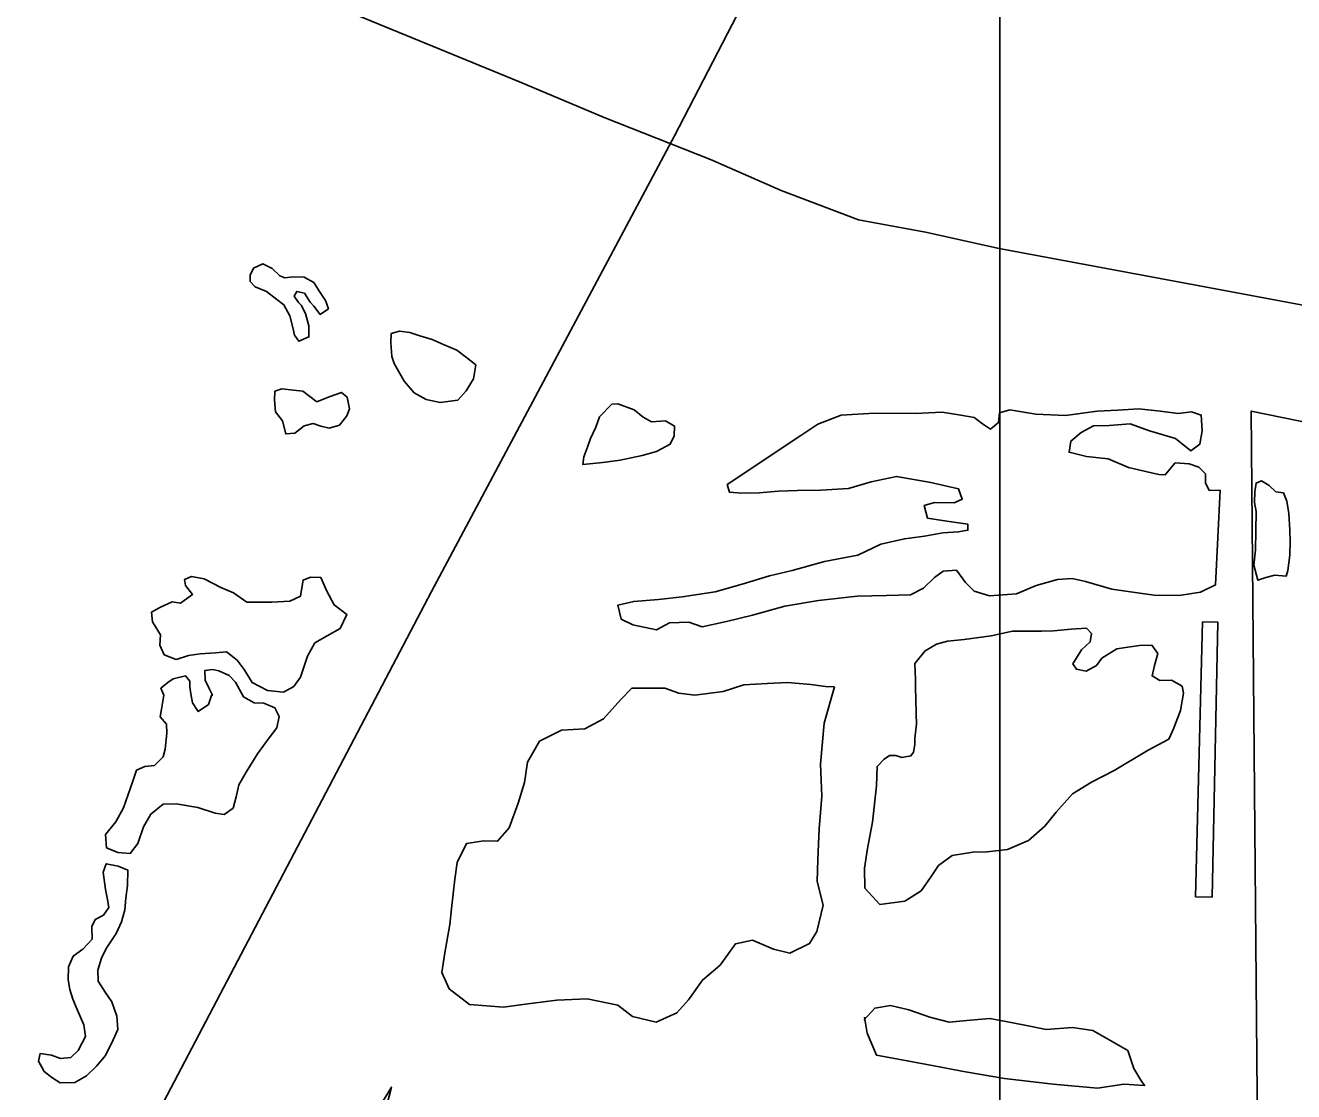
# Model space of a CAD drawing. Extents: x 1127717 to 1741049, y 2026793 to 2244711.
# Drawn here: x 1240409 to 1241323, y 2132606 to 2133375 of the extents above; entities that cross this region are included whole.
import ezdxf

# ---------------------------------------------------------------- set-up
doc = ezdxf.new("R2010")
doc.units = 0
for name, color, linetype in [('15', 7, 'Continuous'), ('19', 7, 'Continuous'), ('30', 7, 'Continuous'), ('6', 7, 'Continuous'), ('9', 7, 'Continuous')]:
    doc.layers.add(name, color=color, linetype=linetype)

msp = doc.modelspace()

# ---------------------------------------------------------------- linework, layer by layer
at = {"layer": '15'}
for points in [[(1238438.24, 2134303.86), (1238764.39, 2134165.77), (1239073.9, 2134036.42), (1239300.2, 2133943.65), (1239556.8, 2133835.58), (1239679.31, 2133783.91), (1239786.7, 2133738.39), (1240007.95, 2133648), (1240195.92, 2133571.85), (1240428.29, 2133475.71), (1240639.55, 2133385.59), (1240765.05, 2133333.99), (1240826.05, 2133308.4), (1240902.62, 2133278.17), (1240953.56, 2133255.85), (1241009.47, 2133234.64)], [(1241009.47, 2133234.64), (1241057.59, 2133225.77), (1241110.77, 2133214.01), (1241255.15, 2133186.89), (1241369.44, 2133165.57), (1241495.27, 2133142.02), (1241613.64, 2133117.28), (1241847.32, 2133070.25), (1242080.45, 2133025.71), (1242225.83, 2132996.98)]]:
    msp.add_lwpolyline(points, dxfattribs=at)
at = {"layer": '19'}
msp.add_lwpolyline([(1238438.24, 2131343.12), (1238473.68, 2131342.03), (1238891.93, 2131339.93), (1238935.32, 2131341.46), (1238977.51, 2131350.97), (1239054.36, 2131371.82), (1239214.01, 2131415.66), (1239492.15, 2131491.84), (1239685.55, 2131543.49), (1239798.49, 2131578.71), (1239864.69, 2131606.82), (1239908.41, 2131635.89), (1239946.13, 2131665.33), (1239988.65, 2131702.89), (1240033.34, 2131754.01), (1240100.91, 2131849.74), (1240198.44, 2132007.77), (1240701.48, 2132966.49), (1240876.77, 2133295.08), (1241043.23, 2133616.96)], dxfattribs=at)
at = {"layer": '30'}
msp.add_line((1241111.15, 2151684.2), (1241111.15, 2119636.08), dxfattribs=at)
at = {"layer": '6'}
msp.add_lwpolyline([(1241384.21, 2133077.79), (1241292.52, 2133096.61), (1241302.57, 2131945.81), (1241161.23, 2131993.65), (1240815.13, 2132083.24), (1240693.61, 2132183.5), (1240612.91, 2132297.99), (1240795.48, 2132158.61), (1240959.76, 2132322.96), (1240941.49, 2132457), (1240671.02, 2132496.81), (1240628.25, 2132437.84), (1240672.64, 2132609.14), (1240605.66, 2132499.4), (1240428.11, 2132208.49), (1240399.17, 2132162.2)], dxfattribs=at)
at = {"layer": '9'}
for points in [[(1240599.41, 2133165.34), (1240601.61, 2133156.88), (1240602.73, 2133151.4), (1240605.84, 2133146.97), (1240613.24, 2133150.15), (1240613.05, 2133158.15), (1240610.84, 2133167.11), (1240607.71, 2133173.05), (1240605.66, 2133175), (1240602.56, 2133179.44), (1240604.47, 2133182.99), (1240610, 2133181.61), (1240614.14, 2133175.2), (1240616.71, 2133172.26), (1240621.34, 2133166.36), (1240627.23, 2133170.51), (1240625.09, 2133176.46), (1240620.94, 2133182.88), (1240616.8, 2133189.29), (1240609.72, 2133193.12), (1240601.73, 2133193.43), (1240595.75, 2133192.79), (1240592.23, 2133194.21), (1240586.61, 2133199.59), (1240580.04, 2133202.93), (1240573.13, 2133199.77), (1240570.76, 2133194.7), (1240570.86, 2133190.2), (1240574.45, 2133186.28), (1240582.52, 2133182.97), (1240590.14, 2133177.14), (1240595.22, 2133173.25)], [(1240595.22, 2133173.25), (1240599.41, 2133165.34)], [(1240681.88, 2133118.23), (1240689.07, 2133109.89), (1240697.67, 2133105.09), (1240707.7, 2133102.82), (1240720.63, 2133104.63), (1240726.46, 2133111.28), (1240731.75, 2133119.91), (1240733.5, 2133129.97), (1240726.89, 2133135.32), (1240719.77, 2133140.66), (1240710.7, 2133144.45), (1240702.12, 2133148.25), (1240693.07, 2133151.04), (1240686.03, 2133153.38), (1240678.52, 2133154.2), (1240672.57, 2133152.56), (1240672.23, 2133146.04), (1240672.97, 2133136.04), (1240674.59, 2133131.07)], [(1240674.59, 2133131.07), (1240681.88, 2133118.23)], [(1240618.86, 2133103.22), (1240627.75, 2133106.93), (1240636.66, 2133110.15), (1240640.73, 2133106.74), (1240642.43, 2133098.27), (1240640.56, 2133093.22), (1240635.23, 2133086.58), (1240627.79, 2133084.4), (1240621.77, 2133085.76), (1240616.24, 2133087.63), (1240609.79, 2133085.98), (1240602.93, 2133080.81), (1240596.46, 2133080.16), (1240594.23, 2133089.62), (1240589.09, 2133096), (1240588.39, 2133104.5), (1240588.73, 2133111.01), (1240593.68, 2133112.63), (1240602.18, 2133111.83), (1240608.69, 2133110.99)], [(1240608.69, 2133110.99), (1240618.86, 2133103.22)], [(1240822.73, 2133092.53), (1240819.92, 2133084.95), (1240816.12, 2133076.85), (1240814.26, 2133071.3), (1240811.44, 2133063.72), (1240810.58, 2133058.19), (1240825.02, 2133059.54), (1240837.45, 2133061.33), (1240853.34, 2133064.72), (1240863.75, 2133067.47), (1240873.61, 2133072.71), (1240876.46, 2133078.78), (1240876.79, 2133085.8), (1240870.21, 2133089.65), (1240860.25, 2133088.91), (1240854.18, 2133092.27), (1240847.56, 2133097.62), (1240835.98, 2133101.85), (1240831.49, 2133101.75)], [(1240831.49, 2133101.75), (1240822.73, 2133092.53)], [(1241270.15, 2133039.55), (1241266.79, 2132971.37), (1241255.94, 2132966.11), (1241240.53, 2132963.74), (1241222.56, 2132963.82), (1241210.54, 2132965.54), (1241192.01, 2132968.1), (1241172.92, 2132973.66), (1241163.38, 2132975.93), (1241152.92, 2132975.18), (1241137.55, 2132970.81), (1241123.22, 2132964.97), (1241103.79, 2132963.51), (1241092.74, 2132966.75), (1241086.59, 2132973.11), (1241079.89, 2132981.97), (1241070.43, 2132981.24), (1241064.05, 2132976.58), (1241056.25, 2132968.89), (1241046.88, 2132964.16), (1241029.43, 2132963.75), (1241008.48, 2132963.25), (1240980.61, 2132960.08), (1240956.25, 2132956), (1240932.95, 2132949.44), (1240914.1, 2132944.99), (1240896.72, 2132941.07), (1240887.16, 2132944.35), (1240873.2, 2132944.02), (1240863.84, 2132938.79), (1240846.79, 2132942.39), (1240838.2, 2132946.7), (1240835.96, 2132956.66), (1240847.38, 2132959.43), (1240865.31, 2132960.86), (1240882.23, 2132962.76), (1240906.1, 2132966.33), (1240925.43, 2132971.79), (1240945.25, 2132977.77), (1240961.63, 2132981.67), (1240984.92, 2132988.23), (1241008.77, 2132992.8), (1241025.55, 2133000.7), (1241042.42, 2133004.61), (1241056.85, 2133006.45), (1241070.27, 2133008.77), (1241081.23, 2133009.53), (1241088.19, 2133010.7), (1241088.08, 2133015.2), (1241073.06, 2133017.35), (1241059.03, 2133019.52), (1241056.82, 2133028.48), (1241064.26, 2133030.66), (1241078.23, 2133030.49), (1241084.16, 2133033.14), (1241081.49, 2133040.58), (1241061.41, 2133045.11), (1241036.86, 2133049.54), (1241018.48, 2133045.6), (1241002.13, 2133040.7), (1240982.19, 2133039.73), (1240965.24, 2133039.33), (1240951.77, 2133039.01), (1240937.83, 2133037.68), (1240925.36, 2133037.38), (1240916.36, 2133038.17), (1240914.73, 2133043.64), (1240967.78, 2133078.94), (1240980.06, 2133087.25), (1240996.87, 2133093.65), (1241020.79, 2133095.22), (1241050.24, 2133094.92), (1241069.68, 2133095.88), (1241083.21, 2133093.7), (1241092.73, 2133091.92), (1241098.83, 2133087.56), (1241104.41, 2133083.68), (1241110.29, 2133088.33), (1241111.12, 2133095.36), (1241118.55, 2133097.54), (1241137.09, 2133094.47), (1241158.57, 2133093.48), (1241181.45, 2133096.53), (1241196.41, 2133097.38), (1241211.36, 2133098.24), (1241226.87, 2133096.6), (1241239.88, 2133094.91), (1241249.33, 2133096.13), (1241256.38, 2133093.8), (1241257.15, 2133082.3), (1241255.38, 2133072.74), (1241249.01, 2133068.09), (1241237.82, 2133076.83), (1241219.22, 2133082.4), (1241205.12, 2133087.57), (1241190.18, 2133086.22), (1241178.71, 2133085.95), (1241169.84, 2133081.23), (1241162.51, 2133075.05), (1241161.2, 2133067.01), (1241173.75, 2133063.8)], [(1241173.75, 2133063.8), (1241189.26, 2133062.16), (1241203.88, 2133056), (1241217.43, 2133052.82), (1241225.96, 2133051.02), (1241230.46, 2133050.62), (1241233.86, 2133054.71), (1241237.74, 2133059.31), (1241247.74, 2133058.54), (1241254.78, 2133056.21), (1241259.39, 2133051.31), (1241259.55, 2133044.8), (1241262.17, 2133039.36)], [(1241318.25, 2133031.68), (1241319.46, 2133022.69), (1241320.25, 2133010.69), (1241320.44, 2133002.69), (1241320.18, 2132992.67), (1241318.95, 2132981.62), (1241317.55, 2132977.58), (1241309.55, 2132978.4), (1241303.1, 2132976.74), (1241297.16, 2132974.6), (1241294.4, 2132985.55), (1241295.63, 2132996.59), (1241295.81, 2133010.11), (1241295.97, 2133024.14), (1241294.82, 2133030.62), (1241295.13, 2133038.64), (1241295.98, 2133044.67), (1241299.94, 2133046.26), (1241305.51, 2133042.89), (1241310.1, 2133038.49), (1241315.61, 2133037.62)], [(1241270.15, 2133039.55), (1241262.17, 2133039.36)], [(1241315.61, 2133037.62), (1241318.25, 2133031.68)], [(1240568.42, 2132958.83), (1240586.39, 2132958.75), (1240599.34, 2132959.56), (1240607.24, 2132963.25), (1240608.09, 2132969.28), (1240608.96, 2132974.81), (1240614.4, 2132976.94), (1240621.89, 2132976.62), (1240626.12, 2132966.7), (1240631.35, 2132956.81), (1240640.49, 2132950.02), (1240635.75, 2132939.89), (1240626.39, 2132934.67), (1240617.53, 2132929.45), (1240612.27, 2132919.81), (1240607.15, 2132904.67), (1240602.31, 2132898.05), (1240594.93, 2132893.86), (1240583.42, 2132895.09), (1240572.3, 2132900.84), (1240566.59, 2132910.22), (1240561.43, 2132917.1), (1240553.81, 2132922.93), (1240545.84, 2132922.24), (1240534.88, 2132921.48), (1240526.42, 2132920.28), (1240517.51, 2132917.56), (1240508.94, 2132920.87), (1240505.78, 2132927.8), (1240506.1, 2132935.32), (1240500.39, 2132944.7), (1240499.72, 2132951.69), (1240506.12, 2132955.35), (1240514.52, 2132959.05), (1240520.53, 2132958.19), (1240529.36, 2132964.41), (1240524.22, 2132970.8), (1240523.61, 2132975.29), (1240528.55, 2132977.41), (1240537.58, 2132975.62), (1240549.7, 2132969.4), (1240558.78, 2132965.61)], [(1240558.78, 2132965.61), (1240568.42, 2132958.83)], [(1241252.22, 2132746.22), (1241257.45, 2132944.62), (1241268.44, 2132944.38), (1241264.21, 2132746.01)], [(1241022.9, 2132840.42), (1241022.24, 2132826.39), (1241019.37, 2132800.28), (1241015.83, 2132781.17), (1241013.67, 2132767.1), (1241014.02, 2132752.59), (1241024.78, 2132740.83), (1241042.69, 2132743.26), (1241054.49, 2132750.55), (1241061.25, 2132760.22), (1241067.03, 2132768.87), (1241076.84, 2132776.11), (1241091.75, 2132778.47), (1241102.23, 2132778.72), (1241116.66, 2132780.56), (1241131.97, 2132786.93), (1241143.71, 2132797.22), (1241151.95, 2132807.43), (1241163.6, 2132820.73), (1241177.38, 2132829.06), (1241193.65, 2132837.46), (1241218.25, 2132852.06), (1241233.03, 2132859.92), (1241236.34, 2132867.51), (1241241.52, 2132880.65), (1241243.71, 2132893.22), (1241242.6, 2132898.2), (1241235.01, 2132902.53), (1241226.53, 2132902.33), (1241220.96, 2132905.7), (1241222.77, 2132913.25), (1241225.06, 2132921.82), (1241220.93, 2132927.73), (1241211.95, 2132927.52), (1241203.5, 2132926.32), (1241195.54, 2132925.13), (1241184.72, 2132918.36), (1241180.85, 2132913.26), (1241173.47, 2132909.08), (1241166.45, 2132910.42), (1241163.86, 2132914.36), (1241170.1, 2132924.52), (1241176.45, 2132930.18), (1241177.31, 2132936.21), (1241173.72, 2132940.13), (1241162.76, 2132939.37), (1241149.82, 2132938.06), (1241141.34, 2132937.86), (1241120.38, 2132937.86), (1241104.99, 2132934.49), (1241085.58, 2132932.03), (1241073.64, 2132930.75), (1241065.7, 2132928.56), (1241057.33, 2132923.85), (1241050.07, 2132914.67), (1241050.34, 2132903.16), (1241050.5, 2132896.65), (1241050.66, 2132889.65), (1241050.94, 2132878.14), (1241051.11, 2132871.13), (1241049.86, 2132860.59), (1241049.97, 2132856.08), (1241049.11, 2132850.56), (1241047.17, 2132848.01), (1241040.71, 2132846.85), (1241036.19, 2132848.25), (1241031.7, 2132848.14), (1241027.77, 2132845.54)], [(1240533.04, 2132810.79), (1240545.62, 2132806.58), (1240552.12, 2132805.73), (1240558.5, 2132810.39), (1240560.8, 2132818.45), (1240562.59, 2132827.01), (1240567.86, 2132836.15), (1240576.03, 2132849.36), (1240583.76, 2132860.05), (1240590.05, 2132868.21), (1240591.86, 2132876.27), (1240588.71, 2132882.7), (1240580.64, 2132886.02), (1240573.65, 2132886.35), (1240566.06, 2132890.68), (1240560.32, 2132901.06), (1240555.71, 2132905.95), (1240548.15, 2132909.28), (1240543.63, 2132910.17), (1240538.16, 2132909.54), (1240538.33, 2132902.54), (1240540.95, 2132897.09), (1240543.58, 2132891.65), (1240543.08, 2132891.63), (1240540.74, 2132885.07), (1240533.38, 2132879.89), (1240529.23, 2132886.3), (1240528.08, 2132892.78), (1240527.46, 2132897.77), (1240527.37, 2132901.78), (1240524.28, 2132905.71), (1240515.35, 2132903.49), (1240511.42, 2132900.9), (1240506.53, 2132896.78), (1240508.64, 2132891.82), (1240506.88, 2132881.76), (1240506.02, 2132876.24), (1240510.64, 2132870.84), (1240510.8, 2132864.33), (1240509.57, 2132852.79), (1240508.21, 2132847.25), (1240501.87, 2132841.09), (1240494.9, 2132840.42), (1240488.97, 2132837.78), (1240486.17, 2132829.7), (1240479.65, 2132810.52), (1240473.9, 2132800.37), (1240466.63, 2132791.19), (1240467.36, 2132781.69), (1240475.42, 2132778.38), (1240484.43, 2132777.59), (1240489.75, 2132784.73), (1240493.95, 2132796.84), (1240499.22, 2132805.98), (1240508.03, 2132813.2), (1240517.5, 2132813.42)], [(1240992.08, 2132897.77), (1240984.72, 2132871.56), (1240981.94, 2132841.96), (1240982.99, 2132818.95), (1240981.06, 2132795.37), (1240980.09, 2132773.32), (1240979.48, 2132757.28), (1240983.87, 2132740.36), (1240979.34, 2132721.23), (1240974.06, 2132712.59), (1240959.75, 2132705.74), (1240948.21, 2132708.47), (1240933.07, 2132715.13), (1240920.67, 2132712.33), (1240909.55, 2132697.04), (1240896.84, 2132686.23), (1240886.7, 2132671.97), (1240878.43, 2132662.76), (1240863.63, 2132655.9), (1240846.56, 2132660), (1240835.88, 2132668.26), (1240813.82, 2132672.74), (1240791.88, 2132671.72), (1240770.98, 2132669.23), (1240753.57, 2132666.81), (1240729.07, 2132668.73), (1240714.33, 2132679.9), (1240709.06, 2132691.79), (1240711.22, 2132705.86), (1240714.72, 2132726.47), (1240715.94, 2132738.02), (1240718.43, 2132759.1), (1240720.13, 2132771.16), (1240726.79, 2132784.84), (1240739.23, 2132786.63), (1240749.21, 2132786.37), (1240757.47, 2132796.08), (1240764.03, 2132813.76), (1240768.66, 2132828.89), (1240770.8, 2132843.46), (1240779.42, 2132858.68), (1240795.2, 2132866.57), (1240812.15, 2132867.47), (1240825.45, 2132874.8), (1240838.09, 2132888.61), (1240845.88, 2132896.81), (1240869.83, 2132896.88), (1240879.91, 2132893.11), (1240891.41, 2132891.88), (1240911.81, 2132894.37), (1240926.67, 2132899.23), (1240943.62, 2132900.13), (1240958.07, 2132900.97), (1240975.08, 2132899.37), (1240985.59, 2132898.12)], [(1240985.59, 2132898.12), (1240992.08, 2132897.77)], [(1241027.77, 2132845.54), (1241022.9, 2132840.42)], [(1240517.5, 2132813.42), (1240533.04, 2132810.79)], [(1240467.1, 2132709.09), (1240463.78, 2132702), (1240460.99, 2132693.42), (1240461.18, 2132685.41), (1240466.36, 2132677.53), (1240471.02, 2132670.63), (1240474.76, 2132660.2), (1240475.49, 2132650.71), (1240472.18, 2132643.12), (1240466.45, 2132631.97), (1240460.15, 2132624.31), (1240452.84, 2132617.12), (1240444.46, 2132612.42), (1240433.99, 2132612.17), (1240427.91, 2132616.03), (1240422.31, 2132620.4), (1240418.15, 2132627.82), (1240419.51, 2132633.36), (1240427.53, 2132632.04), (1240434.07, 2132629.7), (1240441.54, 2132630.37), (1240446.91, 2132635.51), (1240452.15, 2132645.65), (1240450.95, 2132654.13), (1240446.2, 2132665.03), (1240443.03, 2132672.47), (1240440.86, 2132679.42), (1240439.7, 2132686.41), (1240439.97, 2132695.93), (1240443.28, 2132703.51), (1240450.14, 2132708.68), (1240456.96, 2132715.86), (1240456.74, 2132724.86), (1240459.12, 2132729.93), (1240465.03, 2132733.07), (1240468.89, 2132738.67), (1240467.72, 2132745.65), (1240466.58, 2132751.63), (1240464.79, 2132764.11), (1240467.14, 2132770.17), (1240475.66, 2132768.37), (1240482.72, 2132765.53), (1240482.48, 2132754.51), (1240481.2, 2132745.47), (1240480.41, 2132736.94), (1240478.12, 2132728.37), (1240474.33, 2132719.77)], [(1241252.22, 2132746.22), (1241264.21, 2132746.01)], [(1240474.33, 2132719.77), (1240467.1, 2132709.09)], [(1241013.76, 2132659.46), (1241015.53, 2132647.99), (1241022.4, 2132632.13), (1241044.45, 2132628.14), (1241062.5, 2132624.57), (1241086.56, 2132620.13), (1241114.63, 2132615.29), (1241149.66, 2132611.11), (1241181.66, 2132608.36), (1241200.56, 2132611.32), (1241215.56, 2132610.17), (1241212.97, 2132614.11), (1241207.78, 2132622.5), (1241203.47, 2132635.42), (1241178.18, 2132649.84), (1241163.65, 2132652), (1241144.72, 2132650.55), (1241129.18, 2132653.68), (1241115.64, 2132656.37), (1241104.11, 2132658.6), (1241090.16, 2132657.26), (1241074.73, 2132655.9), (1241060.67, 2132659.57), (1241045.57, 2132664.72), (1241032.52, 2132667.91), (1241021.08, 2132666.14), (1241013.31, 2132657.45)]]:
    msp.add_lwpolyline(points, dxfattribs=at)

doc.saveas('drawing.dxf')
